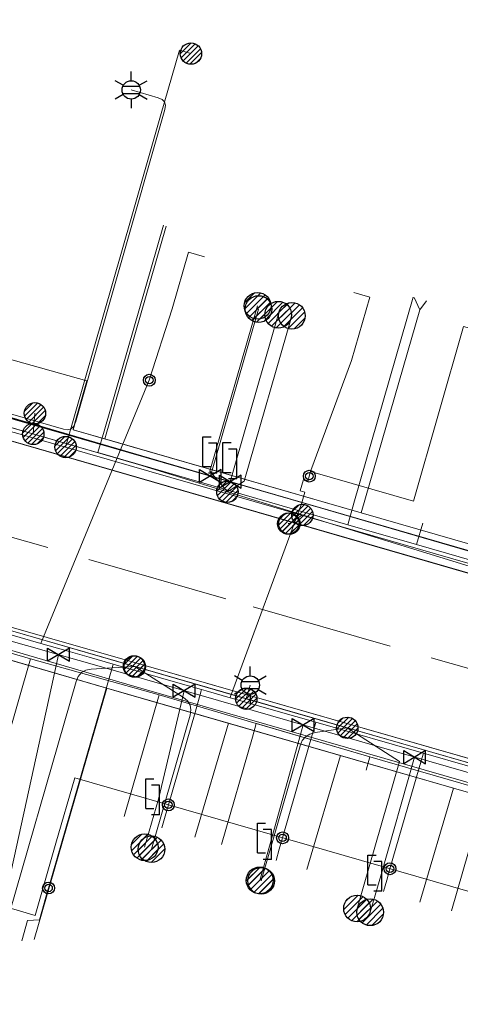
# Model space of a CAD drawing. Header units: metres. Extents: x 197355 to 199157, y 355772 to 356286.
# Tile 283 of 303: x 198904 to 198923, y 355855 to 355897. Entities that reach past the tile are written whole.
import ezdxf
from ezdxf.enums import TextEntityAlignment as Align
from ezdxf.lldxf.tags import DXFTag

# ---------------------------------------------------------------- set-up
doc = ezdxf.new("R2010")
doc.units = ezdxf.units.M
doc.linetypes.add('RI-GWA', pattern=[18.45, 6, -1.8, 1.75, -1.8, 1.75, -1.8, 1.75, -1.8])
for name, color, linetype, lineweight in [('B-WE-KL-DATA_ENEXISNETBEHEERB.V.-G', 90, 'KL-DATA-N', 18), ('B-WE-KL-DATA_HULPSTUK_KPNB.V.-S', 90, 'Continuous', 25), ('B-WE-KL-DATA_KABELBUNDEL_KPNB.V.-G', 90, 'Continuous', 18), ('B-WE-KL-DATA_KABELBUNDEL_ZIGGOB.V.-G', 94, 'Continuous', 18), ('B-WE-KL-DATA_TELECOM_REGGEFIBEROPERATORB.V.-G', 90, 'KL-TELECOM-ALGEMEEN-N', 18), ('B-WE-KL-DATA_TELECOM_ZIGGOB.V.-G', 94, 'KL-TELECOM-ALGEMEEN-N', 18), ('B-WE-KL-ET_LS_ENEXISNETBEHEERB.V.-G', 190, 'KL-LS-N', 18), ('B-WE-KL-ET_LS_HULPSTUK_ENEXISNETBEHEERB.V.-S', 190, 'Continuous', 25), ('B-WE-KL-ET_LS_KABELBUNDEL_ENEXISNETBEHEERB.V.-G', 190, 'KL-BUNDEL-N', 18), ('B-WE-KL-ET_MS_ENEXISNETBEHEERB.V.-G', 130, 'KL-MS-N', 18), ('B-WE-KL-GAS_HULPSTUK_ENEXISNETBEHEERB.V.-S', 30, 'Continuous', 25), ('B-WE-KL-GAS_LD_ENEXISNETBEHEERB.V.-G', 50, 'KL-GAS-LD-N', 18), ('B-WE-KL-GAS_LD_HOOFDLEIDING_100 MBAR_PE_ENEXISNETBEHEERB.V.-G', 50, 'KL-GAS-LD-N', 18), ('B-WE-KL-GAS_LD_HOOFDLEIDING_100 MBAR_PVC_ENEXISNETBEHEERB.V.-G', 50, 'KL-GAS-LD-N', 18), ('B-WE-KL-WATER_HULPSTUK_NVWATERLEIDINGMAATSCHAPPIJLIMBURG-S', 170, 'Continuous', 25), ('B-WE-KL-WATER_TRANSPORTLEIDING_NVWATERLEIDINGMAATSCHAPPIJLIMBURG-G', 170, 'KL-WATER-TR-N', 18), ('B-WE-RI-GWA_GEMEENTEROERMOND-G', 30, 'RI-GWA', 18)]:
    doc.layers.add(name, color=color, linetype=linetype, lineweight=lineweight)
doc.styles.add('NLCS-ISO', font='NLCS-ISO.ttf')
doc.styles.get("Standard").update_dxf_attribs({"font": 'isocp.shx'})
doc.linetypes.add('KL-BUNDEL-N', pattern='A,28,-5,[103,NLCS.SHX,S=1.25,R=0,X=0,Y=0],-5,[103,NLCS.SHX,S=1.25,R=0,X=0,Y=0],-5,[103,NLCS.SHX,S=1.25,R=0,X=0,Y=0],-5,[103,NLCS.SHX,S=1.25,R=0,X=0,Y=0],-5', length=53)
tags = doc.linetypes.add('KL-DATA-N', pattern='A,4,-1,[101,NLCS.SHX,S=0.5,R=0,X=0,Y=0],-1,4,-1,["D",Standard,S=1,R=0,X=-0.25,Y=-0.5],-1.5', length=12.5).pattern_tags.tags
tags[18] = DXFTag(74, 10)
tags = doc.linetypes.add('KL-GAS-LD-N', pattern='A,4,-1,[69,NLCS.SHX,S=0.5,R=0,X=0,Y=0],-1,4,-1,["L",Standard,S=1,R=0,X=0.25,Y=-0.5],-2', length=13).pattern_tags.tags
tags[18] = DXFTag(74, 10)
tags = doc.linetypes.add('KL-LS-N', pattern='A,4,-1,[103,NLCS.SHX,S=0.75,R=0,X=0,Y=0],-1,4,-1,["L",Standard,S=1,R=0,X=0,Y=-0.5],-2', length=13).pattern_tags.tags
tags[18] = DXFTag(74, 10)
tags = doc.linetypes.add('KL-MS-N', pattern='A,4,-1,[103,NLCS.SHX,S=0.75,R=0,X=0,Y=0],-1,4,-1,["M",Standard,S=1,R=0,X=0,Y=-0.5],-2', length=13).pattern_tags.tags
tags[18] = DXFTag(74, 10)
doc.linetypes.add('KL-TELECOM-ALGEMEEN-N', pattern='A,7,-1,[101,NLCS.SHX,S=0.5,R=0,X=0,Y=0],-1', length=9)
doc.linetypes.add('KL-WATER-TR-N', pattern='A,7,-0.5,[168,NLCS.SHX,S=0.75,R=0,X=0.75,Y=0],-2,[168,NLCS.SHX,S=0.75,R=0,X=0.75,Y=0],-2', length=11.5)

# ---------------------------------------------------------------- blocks, each defined once
blk = doc.blocks.new('SKL-ET_HULP_MOF-SO')
h = blk.add_hatch()
h.set_pattern_fill('ANSI31', color=256, scale=6, style=0)
h.set_pattern_definition([(45, (-2.25, -126.982), (-0.53033, 0.53033), [])])
edge = h.paths.add_edge_path()
edge.add_arc((0, 0), 2.25, 0, 360)
at = {"linetype": 'Continuous'}
blk.add_circle((0, 0), 2.25, dxfattribs=at)
blk = doc.blocks.new('SKL-WTB_HULP_AANSLUITPUNT-SO')
h = blk.add_hatch()
h.set_pattern_fill('ANSI31', color=256, scale=3, style=0)
h.set_pattern_definition([(45, (-1.125, -63.491), (-0.265165, 0.265165), [])])
edge = h.paths.add_edge_path()
edge.add_arc((0, 0), 1.125, 0, 360)
at = {"linetype": 'Continuous'}
blk.add_circle((0, 0), 1.125, dxfattribs=at)
blk = doc.blocks.new('SKL-WTB_HULP_AFSLUITER-SO')
for p, q in [((2.3, 1.37), (-2.3, -1.37)), ((-2.3, 1.37), (2.3, -1.37)), ((2.3, -1.37), (2.3, 1.37))]:
    blk.add_line(p, q)
at = {"ltscale": 0.1}
blk.add_line((-2.3, -1.37), (-2.3, 1.37), dxfattribs=at)
blk = doc.blocks.new('SKL-WTB_HULP_VERLOOPSTUK-SO')
for p, q in [((-0.539, -0.383), (-0.539, 0.867)), ((-0.539, 0.867), (-0.193, 0.867)), ((0.048, 0.598), (-0.298, 0.598)), ((0.048, -0.652), (0.048, 0.598)), ((-0.539, -0.383), (-0.193, -0.383)), ((0.048, -0.652), (-0.298, -0.652))]:
    blk.add_line(p, q)
blk = doc.blocks.new('SKL-ET_HULP_AANSLUITPUNT-SO')
h = blk.add_hatch()
h.set_pattern_fill('ANSI31', color=256, scale=30, style=0)
h.set_pattern_definition([(45, (-11.25, -634.91), (-2.65165, 2.65165), [])])
edge = h.paths.add_edge_path()
edge.add_arc((0, 0), 11.25, 0, 360)
at = {"linetype": 'Continuous'}
blk.add_circle((0, 0), 11.25, dxfattribs=at)
blk = doc.blocks.new('B-SIE-WEG_LICHTMAST-SO')
at = {"ltscale": 0.1}
for p, q in [((0, 0.386), (0, 0.772)), ((-0.334, 0.193), (-0.668, 0.386)), ((0.334, 0.193), (0.668, 0.386)), ((-0.334, -0.193), (-0.668, -0.386)), ((0, -0.386), (0, -0.772)), ((0.334, -0.193), (0.668, -0.386))]:
    blk.add_line(p, q, dxfattribs=at)
at = {"flags": 128}
for points in [[(-0.354, 0.152), (0.354, 0.152)], [(-0.354, -0.152), (0.354, -0.152)]]:
    blk.add_lwpolyline(points, dxfattribs=at)
at = {"ltscale": 0.1}
blk.add_circle((0, 0), 0.386, dxfattribs=at)
at = {"style": 'NLCS-ISO'}
blk.add_attdef('TYPE', text='', height=0.549, dxfattribs=at).set_placement((0, 0.772), align=Align.BOTTOM_CENTER)
blk = doc.blocks.new('SIE-WEG_AFVALBAK_TYPE_01')
for radius in [0.25, 0.156]:
    blk.add_circle((0, 0), radius)

msp = doc.modelspace()

# ---------------------------------------------------------------- linework, layer by layer
at = {"layer": 'B-WE-KL-DATA_ENEXISNETBEHEERB.V.-G', "flags": 128}
msp.add_lwpolyline([(198909.525, 355869.68), (198885.213, 355876.628)], dxfattribs=at)
at = {"layer": 'B-WE-KL-DATA_KABELBUNDEL_KPNB.V.-G', "flags": 128}
for points in [[(198911.507, 355895.407), (198911.026, 355895.544), (198910.233, 355892.788), (198909.018, 355888.563), (198906.235, 355878.851)], [(198906.235, 355878.851), (198904.426, 355879.373), (198895.148, 355881.958), (198887.542, 355884.077)], [(198933.644, 355870.939), (198917.18, 355875.692), (198915.92, 355876.056), (198906.235, 355878.851)], [(198883.307, 355865.418), (198884.552, 355865.058), (198901.954, 355860.026), (198904.953, 355859.145), (198905.83, 355862.189), (198906.621, 355864.931), (198980.716, 355843.571), (198977.904, 355833.821), (198977.904, 355833.82)]]:
    msp.add_lwpolyline(points, dxfattribs=at)
at = {"layer": 'B-WE-KL-DATA_KABELBUNDEL_ZIGGOB.V.-G', "flags": 128}
for points in [[(198880.97, 355892.977), (198880.806, 355891.754), (198880.86, 355890.527), (198881.015, 355889.73), (198881.421, 355888.599), (198882.021, 355887.585), (198882.793, 355886.724), (198883.707, 355886.05), (198884.379, 355885.718), (198928.949, 355872.833)], [(198910.468, 355888.147), (198907.888, 355879.192)], [(198885.021, 355887.839), (198907.128, 355881.637), (198906.562, 355879.574), (198907.888, 355879.192)], [(198884.138, 355884.83), (198941.988, 355868.127)], [(198921.136, 355884.628), (198920.9, 355885.147)], [(198921.41, 355885.001), (198921.136, 355884.628)], [(198921.136, 355884.628), (198918.675, 355876.084)], [(198907.888, 355879.192), (198918.675, 355876.084)], [(198918.675, 355876.084), (198929.027, 355873.102)], [(198907.971, 355868.709), (198903.794, 355869.924)], [(198904.921, 355858.129), (198907.971, 355868.709)], [(198913.091, 355867.231), (198907.971, 355868.709)], [(198911.678, 355862.435), (198913.091, 355867.231)], [(198917.799, 355865.874), (198913.091, 355867.231)], [(198916.386, 355861.078), (198917.799, 355865.874)], [(198922.555, 355864.503), (198917.799, 355865.874)], [(198921.142, 355859.707), (198922.555, 355864.503)], [(198927.216, 355863.159), (198922.555, 355864.503)]]:
    msp.add_lwpolyline(points, dxfattribs=at)
at = {"layer": 'B-WE-KL-DATA_TELECOM_REGGEFIBEROPERATORB.V.-G', "flags": 128}
for points in [[(198910.348, 355888.182), (198907.856, 355879.521), (198907.595, 355878.619), (198918.106, 355875.586)], [(198918.106, 355875.586), (198918.366, 355876.489), (198920.853, 355885.161)], [(198950.72, 355856.689), (198946.914, 355857.791), (198942.528, 355859.075), (198937.337, 355860.525), (198933.568, 355861.627), (198928.897, 355862.986), (198923.931, 355864.398), (198919.038, 355865.825), (198919.036, 355865.825), (198914.261, 355867.216), (198914.259, 355867.217), (198910.174, 355868.429), (198904.765, 355869.947), (198899.101, 355871.594), (198899.092, 355871.596), (198894.945, 355872.721), (198891.841, 355873.678), (198886.572, 355875.173), (198881.877, 355876.478), (198881.709, 355876.527), (198880.687, 355876.73), (198880.242, 355876.993), (198880.08, 355878.415), (198880.034, 355878.82), (198879.823, 355878.386), (198878.39, 355876.981), (198876.296, 355875.58), (198874.893, 355874.318), (198873.849, 355872.595), (198871.941, 355866.024), (198870.711, 355861.767)], [(198918.106, 355875.586), (198920.995, 355874.753)], [(198920.995, 355874.753), (198921.256, 355875.655)], [(198920.995, 355874.753), (198930.8, 355871.924), (198951.791, 355865.869), (198956.374, 355864.611), (198957.68, 355869.864)], [(198899.101, 355871.594), (198904.765, 355869.947)], [(198904.765, 355869.947), (198901.628, 355859.093)], [(198904.765, 355869.947), (198910.174, 355868.429)], [(198910.174, 355868.429), (198908.697, 355863.307)], [(198910.174, 355868.429), (198914.259, 355867.217)], [(198914.259, 355867.217), (198914.093, 355866.641), (198912.792, 355862.126)], [(198914.259, 355867.217), (198919.036, 355865.825)], [(198919.036, 355865.825), (198918.875, 355865.266)], [(198919.036, 355865.825), (198923.931, 355864.398)], [(198923.931, 355864.398), (198922.472, 355859.335)]]:
    msp.add_lwpolyline(points, dxfattribs=at)
at = {"layer": 'B-WE-KL-DATA_TELECOM_ZIGGOB.V.-G', "flags": 128}
for points in [[(198952.217, 355866.408), (198952.457, 355866.338), (198952.134, 355865.227), (198941.988, 355868.127), (198942.313, 355869.265), (198928.949, 355872.833), (198884.729, 355885.589), (198884.379, 355885.718), (198884.037, 355885.872), (198883.707, 355886.05), (198883.388, 355886.252), (198883.083, 355886.477), (198882.793, 355886.724), (198882.518, 355886.992), (198882.261, 355887.279), (198882.021, 355887.585), (198881.801, 355887.908), (198881.601, 355888.246), (198881.421, 355888.599), (198881.263, 355888.965), (198881.128, 355889.343), (198881.015, 355889.73), (198880.925, 355890.125), (198880.86, 355890.527), (198880.818, 355890.933), (198880.8, 355891.343), (198880.806, 355891.754), (198880.837, 355892.164), (198880.892, 355892.572), (198880.97, 355892.977), (198884.082, 355903.134), (198886.901, 355913.68), (198886.16, 355913.878)], [(198884.838, 355887.209), (198885.021, 355887.839), (198907.128, 355881.637), (198906.62, 355879.878), (198906.562, 355879.574), (198907.888, 355879.192), (198910.468, 355888.147)], [(198884.838, 355887.209), (198885.021, 355887.839), (198907.128, 355881.637), (198906.62, 355879.878), (198906.562, 355879.574), (198918.675, 355876.084), (198921.136, 355884.628), (198920.9, 355885.147)], [(198884.838, 355887.209), (198885.021, 355887.839), (198907.128, 355881.637), (198906.62, 355879.878), (198906.562, 355879.574), (198918.675, 355876.084), (198921.136, 355884.628), (198921.41, 355885.001)], [(198877.653, 355875.667), (198877.44, 355876.12), (198877.827, 355876.285), (198878.225, 355876.423), (198878.631, 355876.532), (198879.043, 355876.611), (198879.459, 355876.661), (198879.877, 355876.681), (198880.296, 355876.672), (198880.712, 355876.632), (198907.971, 355868.709), (198904.921, 355858.129)], [(198877.653, 355875.667), (198877.44, 355876.12), (198877.827, 355876.285), (198878.225, 355876.423), (198878.631, 355876.532), (198879.043, 355876.611), (198879.459, 355876.661), (198879.877, 355876.681), (198880.296, 355876.672), (198880.712, 355876.632), (198908.691, 355868.5), (198927.216, 355863.159), (198925.803, 355858.363)], [(198877.653, 355875.667), (198877.44, 355876.12), (198877.827, 355876.285), (198878.225, 355876.423), (198878.631, 355876.532), (198879.043, 355876.611), (198879.459, 355876.661), (198879.877, 355876.681), (198880.296, 355876.672), (198880.712, 355876.632), (198908.691, 355868.5), (198922.555, 355864.503), (198921.142, 355859.707)], [(198877.653, 355875.667), (198877.44, 355876.12), (198877.827, 355876.285), (198878.225, 355876.423), (198878.631, 355876.532), (198879.043, 355876.611), (198879.459, 355876.661), (198879.877, 355876.681), (198880.296, 355876.672), (198880.712, 355876.632), (198908.691, 355868.5), (198917.799, 355865.874), (198916.386, 355861.078)], [(198877.653, 355875.667), (198877.44, 355876.12), (198877.827, 355876.285), (198878.225, 355876.423), (198878.631, 355876.532), (198879.043, 355876.611), (198879.459, 355876.661), (198879.877, 355876.681), (198880.296, 355876.672), (198880.712, 355876.632), (198907.971, 355868.709), (198913.091, 355867.231), (198911.678, 355862.435)]]:
    msp.add_lwpolyline(points, dxfattribs=at)
at = {"layer": 'B-WE-KL-ET_LS_ENEXISNETBEHEERB.V.-G', "flags": 128}
for points in [[(198955.969, 355864.466), (198924.301, 355873.499), (198909.307, 355878.123), (198883.588, 355885.567), (198883.129, 355885.664), (198882.665, 355885.729), (198882.197, 355885.76), (198881.728, 355885.757), (198881.13, 355885.731), (198880.533, 355885.772), (198879.945, 355885.879), (198879.372, 355886.052), (198872.72, 355888.017), (198871.589, 355888.243), (198869.834, 355888.573), (198868.074, 355888.876), (198866.924, 355889.065), (198865.526, 355889.457), (198865.301, 355889.535), (198865.091, 355889.638), (198864.895, 355889.767), (198864.714, 355889.921), (198864.586, 355890.056), (198864.471, 355890.206), (198864.372, 355890.366), (198864.291, 355890.536), (198864.227, 355890.717), (198863.699, 355892.481), (198863.516, 355893.027), (198863.355, 355893.43), (198863.174, 355893.826), (198863, 355894.14), (198862.796, 355894.43), (198862.561, 355894.696), (198862.296, 355894.938), (198861.923, 355895.245)], [(198894.93, 355881.189), (198895.657, 355881.673), (198895.963, 355882.54), (198896.106, 355882.512), (198906.154, 355879.608), (198906.329, 355879.584), (198906.47, 355879.621), (198906.576, 355879.721), (198906.648, 355879.882), (198910.411, 355893.054), (198910.435, 355893.229), (198910.398, 355893.371), (198910.298, 355893.477), (198910.137, 355893.55), (198908.996, 355893.878)], [(198864.854, 355890.997), (198867.928, 355890.111), (198869.089, 355889.667), (198869.626, 355889.498), (198870.038, 355889.239), (198870.408, 355889.041), (198870.803, 355888.897), (198871.036, 355888.797), (198871.236, 355888.642), (198871.431, 355888.474), (198871.649, 355888.338), (198871.976, 355888.167), (198872.72, 355888.017), (198873.506, 355887.785), (198877.073, 355886.731), (198879.372, 355886.052), (198879.945, 355885.879), (198880.533, 355885.772), (198881.13, 355885.731), (198881.728, 355885.757), (198882.197, 355885.76), (198882.665, 355885.729), (198883.129, 355885.664), (198883.588, 355885.567), (198883.722, 355885.472), (198883.838, 355885.355), (198883.932, 355885.221), (198884.002, 355885.072), (198884.046, 355884.914), (198884.062, 355884.75), (198884.05, 355884.586), (198884.01, 355884.427), (198882.229, 355878.211), (198882.232, 355878.057), (198882.258, 355877.906), (198882.308, 355877.76), (198882.378, 355877.623), (198882.469, 355877.499), (198882.578, 355877.39), (198882.702, 355877.298), (198882.838, 355877.227), (198882.964, 355877.183), (198883.094, 355877.155), (198886.146, 355876.271), (198891.402, 355874.751), (198892.363, 355874.473), (198892.674, 355874.383), (198892.827, 355874.339), (198899.856, 355872.305), (198900.228, 355872.197), (198900.43, 355872.138), (198908.998, 355869.659), (198909.03, 355869.65), (198909.119, 355869.624), (198909.148, 355869.616), (198913.837, 355868.264), (198917.93, 355867.084), (198918.084, 355867.04), (198926.458, 355864.625), (198927.383, 355864.358), (198933.354, 355862.637), (198934.986, 355862.167), (198936.679, 355861.679), (198943.997, 355859.569), (198948.581, 355858.247), (198951.426, 355857.427), (198955.846, 355856.153), (198957.936, 355855.521), (198886.146, 355876.271), (198891.402, 355874.751), (198892.363, 355874.473), (198892.674, 355874.383), (198892.827, 355874.339), (198899.856, 355872.305), (198900.228, 355872.197), (198900.43, 355872.138), (198908.998, 355869.659), (198909.03, 355869.65), (198909.119, 355869.624), (198909.148, 355869.616), (198913.837, 355868.264), (198917.93, 355867.084), (198918.084, 355867.04), (198926.458, 355864.625), (198927.383, 355864.358), (198933.354, 355862.637), (198934.986, 355862.167), (198936.679, 355861.679), (198943.997, 355859.569), (198948.581, 355858.247), (198951.426, 355857.427), (198955.846, 355856.153), (198957.936, 355855.521)], [(198913.044, 355876.97), (198912.3, 355877.838), (198914.314, 355884.793)], [(198913.044, 355876.97), (198913.741, 355877.421), (198915.755, 355884.375)], [(198955.969, 355864.466), (198924.301, 355873.499), (198909.307, 355878.123), (198895.247, 355882.193)], [(198904.878, 355879.405), (198904.946, 355880.273)], [(198989.127, 355834.548), (198989.202, 355834.805), (198990.613, 355839.638), (198990.729, 355840.125), (198990.806, 355840.62), (198990.843, 355841.119), (198990.84, 355841.62), (198990.798, 355842.118), (198990.716, 355842.612), (198990.595, 355843.098), (198990.436, 355843.573), (198990.24, 355844.033), (198990.007, 355844.477), (198989.74, 355844.9), (198989.44, 355845.301), (198989.11, 355845.677), (198988.75, 355846.025), (198988.364, 355846.344), (198987.954, 355846.631), (198981.575, 355848.375), (198977.557, 355849.59), (198968.101, 355852.448), (198958.356, 355855.394), (198957.936, 355855.521), (198955.846, 355856.153), (198951.426, 355857.427), (198948.581, 355858.247), (198943.997, 355859.569), (198936.679, 355861.679), (198934.986, 355862.167), (198933.354, 355862.637), (198927.383, 355864.358), (198926.458, 355864.625), (198918.084, 355867.04), (198917.93, 355867.084), (198913.837, 355868.264), (198909.148, 355869.616), (198909.119, 355869.624), (198909.03, 355869.65), (198908.998, 355869.659), (198900.43, 355872.138), (198900.228, 355872.197), (198899.856, 355872.305), (198892.827, 355874.339), (198892.674, 355874.383), (198892.363, 355874.473), (198891.402, 355874.751), (198886.146, 355876.271), (198957.936, 355855.521), (198955.846, 355856.153), (198951.426, 355857.427), (198948.581, 355858.247), (198943.997, 355859.569), (198936.679, 355861.679), (198934.986, 355862.167), (198933.354, 355862.637), (198927.383, 355864.358), (198926.458, 355864.625), (198918.084, 355867.04), (198917.93, 355867.084), (198913.837, 355868.264), (198909.148, 355869.616), (198909.119, 355869.624), (198909.03, 355869.65), (198908.998, 355869.659), (198900.43, 355872.138), (198900.228, 355872.197), (198899.856, 355872.305), (198892.827, 355874.339), (198892.674, 355874.383), (198892.363, 355874.473), (198891.402, 355874.751), (198886.146, 355876.271), (198957.936, 355855.521), (198955.846, 355856.153), (198951.426, 355857.427), (198948.581, 355858.247), (198943.997, 355859.569), (198936.679, 355861.679), (198934.986, 355862.167), (198933.354, 355862.637), (198927.383, 355864.358), (198926.458, 355864.625), (198918.084, 355867.04), (198917.93, 355867.084), (198913.837, 355868.264), (198909.148, 355869.616), (198909.119, 355869.624), (198909.03, 355869.65), (198908.998, 355869.659), (198900.43, 355872.138), (198900.228, 355872.197), (198899.856, 355872.305), (198892.827, 355874.339), (198892.674, 355874.383), (198892.363, 355874.473), (198891.402, 355874.751), (198886.146, 355876.271), (198883.094, 355877.155), (198882.964, 355877.183), (198882.838, 355877.227), (198878.856, 355878.38)], [(198916.198, 355875.998), (198915.651, 355875.632)], [(198915.651, 355875.632), (198915.605, 355875.632)], [(198909.119, 355869.624), (198907.318, 355869.507), (198907.091, 355869.463), (198906.909, 355869.363), (198906.772, 355869.207), (198906.68, 355868.995), (198903.379, 355857.546)], [(198909.148, 355869.616), (198911.19, 355868.318), (198911.366, 355868.17), (198911.472, 355867.996), (198911.507, 355867.796), (198911.473, 355867.569), (198909.848, 355861.934)], [(198913.837, 355868.264), (198914.004, 355868.842)], [(198918.084, 355867.04), (198916.731, 355866.84), (198916.506, 355866.778), (198916.326, 355866.665), (198916.19, 355866.501), (198916.098, 355866.286), (198914.461, 355860.605)], [(198918.084, 355867.04), (198920.277, 355865.619), (198918.496, 355859.441)]]:
    msp.add_lwpolyline(points, dxfattribs=at)
at = {"layer": 'B-WE-KL-ET_LS_KABELBUNDEL_ENEXISNETBEHEERB.V.-G', "flags": 128}
for points in [[(198894.93, 355881.189), (198895.657, 355881.673), (198895.963, 355882.54), (198896.106, 355882.512), (198906.154, 355879.608), (198906.329, 355879.584), (198906.47, 355879.621), (198906.576, 355879.721), (198906.648, 355879.882), (198910.411, 355893.054), (198910.435, 355893.229), (198910.398, 355893.371), (198910.298, 355893.477), (198910.137, 355893.55), (198908.996, 355893.878)], [(198955.969, 355864.466), (198924.301, 355873.499), (198909.307, 355878.123), (198895.247, 355882.193)], [(198882.838, 355877.227), (198882.964, 355877.183), (198883.094, 355877.155), (198886.146, 355876.271), (198891.402, 355874.751), (198892.363, 355874.473), (198892.674, 355874.383), (198892.827, 355874.339), (198899.856, 355872.305), (198900.228, 355872.197), (198900.43, 355872.138), (198908.998, 355869.659), (198909.03, 355869.65), (198909.119, 355869.624), (198909.148, 355869.616), (198913.837, 355868.264), (198917.93, 355867.084), (198918.084, 355867.04), (198926.458, 355864.625), (198927.383, 355864.358), (198933.354, 355862.637), (198934.986, 355862.167), (198936.679, 355861.679), (198943.997, 355859.569), (198948.581, 355858.247), (198951.426, 355857.427), (198955.846, 355856.153), (198957.936, 355855.521), (198886.146, 355876.271), (198891.402, 355874.751), (198892.363, 355874.473), (198892.674, 355874.383), (198892.827, 355874.339), (198899.856, 355872.305), (198900.228, 355872.197), (198900.43, 355872.138), (198908.998, 355869.659), (198909.03, 355869.65), (198909.119, 355869.624), (198909.148, 355869.616), (198913.837, 355868.264), (198917.93, 355867.084), (198918.084, 355867.04), (198926.458, 355864.625), (198927.383, 355864.358), (198933.354, 355862.637), (198934.986, 355862.167), (198936.679, 355861.679), (198943.997, 355859.569), (198948.581, 355858.247), (198951.426, 355857.427), (198955.846, 355856.153), (198957.936, 355855.521), (198886.146, 355876.271), (198891.402, 355874.751), (198892.363, 355874.473), (198892.674, 355874.383), (198892.827, 355874.339), (198899.856, 355872.305), (198900.228, 355872.197), (198900.43, 355872.138), (198908.998, 355869.659), (198909.03, 355869.65), (198909.119, 355869.624), (198909.148, 355869.616), (198913.837, 355868.264), (198917.93, 355867.084), (198918.084, 355867.04), (198926.458, 355864.625), (198927.383, 355864.358), (198933.354, 355862.637), (198934.986, 355862.167), (198936.679, 355861.679), (198943.997, 355859.569), (198948.581, 355858.247), (198951.426, 355857.427), (198955.846, 355856.153), (198957.936, 355855.521)]]:
    msp.add_lwpolyline(points, dxfattribs=at)
at = {"layer": 'B-WE-KL-ET_MS_ENEXISNETBEHEERB.V.-G', "flags": 128}
for points in [[(198994.492, 355832.273), (198989.684, 355833.789), (198989.503, 355834.195), (198989.551, 355835), (198990.866, 355840.072), (198991.135, 355842.689), (198990.655, 355844.156), (198989.681, 355845.675), (198988.437, 355846.735), (198986.908, 355847.486), (198965.067, 355853.728), (198909.525, 355869.68), (198885.213, 355876.628), (198883.93, 355877.017), (198881.903, 355877.585), (198881.905, 355877.785), (198882.579, 355885.069), (198882.613, 355885.659), (198882.689, 355885.996), (198882.712, 355886.37), (198882.433, 355886.596), (198881.956, 355886.742), (198878.123, 355887.943), (198877.018, 355888.078), (198874.986, 355886.795)], [(198997.4, 355850.099), (198997.353, 355850.164), (198996.964, 355850.63), (198996.547, 355851.072), (198996.103, 355851.488), (198995.634, 355851.875), (198995.143, 355852.232), (198994.63, 355852.558), (198993.058, 355853.194), (198991.467, 355853.779), (198989.858, 355854.314), (198988.233, 355854.796), (198974.057, 355858.96), (198934.101, 355870.381), (198895.088, 355881.663), (198884.119, 355884.987), (198883.533, 355885.142), (198882.934, 355885.268), (198882.324, 355885.367), (198881.705, 355885.437), (198881.077, 355885.479), (198880.442, 355885.492), (198879.802, 355885.477), (198878.478, 355885.387), (198877.802, 355885.373), (198877.133, 355885.391), (198876.471, 355885.441), (198875.78, 355885.627), (198874.253, 355886.07)], [(198997.4, 355850.099), (198997.353, 355850.164), (198996.964, 355850.63), (198996.547, 355851.072), (198996.103, 355851.488), (198995.634, 355851.875), (198995.143, 355852.232), (198994.63, 355852.558), (198993.058, 355853.194), (198991.467, 355853.779), (198989.858, 355854.314), (198988.233, 355854.796), (198974.057, 355858.96), (198934.101, 355870.381), (198895.088, 355881.663), (198884.119, 355884.987), (198883.533, 355885.142), (198882.934, 355885.268), (198882.324, 355885.367), (198881.705, 355885.437), (198881.077, 355885.479), (198880.442, 355885.492), (198879.802, 355885.477), (198878.478, 355885.387), (198877.802, 355885.373), (198877.133, 355885.391), (198876.471, 355885.441), (198875.888, 355885.513), (198875.314, 355885.609), (198874.75, 355885.731), (198874.197, 355885.878)], [(198997.4, 355850.099), (198997.353, 355850.164), (198996.964, 355850.63), (198996.547, 355851.072), (198996.103, 355851.488), (198995.634, 355851.875), (198995.143, 355852.232), (198994.63, 355852.558), (198993.058, 355853.194), (198991.467, 355853.779), (198989.858, 355854.314), (198988.233, 355854.796), (198974.057, 355858.96), (198934.101, 355870.381), (198895.088, 355881.663), (198884.119, 355884.987), (198883.506, 355885.151), (198882.876, 355885.278), (198882.229, 355885.368), (198881.569, 355885.419), (198880.898, 355885.432), (198880.219, 355885.407), (198879.533, 355885.343), (198878.843, 355885.242), (198878.151, 355885.134), (198877.462, 355885.063), (198876.781, 355885.031), (198876.107, 355885.037), (198875.445, 355885.081), (198874.797, 355885.164), (198874.164, 355885.284), (198873.549, 355885.441)], [(198997.4, 355850.099), (198997.353, 355850.164), (198996.964, 355850.63), (198996.547, 355851.072), (198996.103, 355851.488), (198995.634, 355851.875), (198995.143, 355852.232), (198994.63, 355852.558), (198993.058, 355853.194), (198991.467, 355853.779), (198989.858, 355854.314), (198988.233, 355854.796), (198974.057, 355858.96), (198934.101, 355870.381), (198895.088, 355881.663), (198884.119, 355884.987), (198883.534, 355885.118), (198882.927, 355885.204), (198882.3, 355885.247), (198881.657, 355885.245), (198881.002, 355885.199), (198880.337, 355885.109), (198879.665, 355884.975), (198878.991, 355884.798), (198878.329, 355884.632), (198877.669, 355884.509), (198877.016, 355884.43), (198876.372, 355884.396), (198875.741, 355884.405), (198875.126, 355884.459), (198874.531, 355884.557), (198873.958, 355884.698)], [(198884.119, 355884.987), (198895.088, 355881.663), (198934.101, 355870.381), (198974.057, 355858.96), (198988.233, 355854.796), (198991.467, 355853.779), (198994.63, 355852.558), (198997.358, 355849.842)], [(198983.816, 355817.919), (198990.037, 355839.804), (198990.2, 355840.275), (198990.317, 355840.76), (198990.385, 355841.254), (198990.403, 355841.752), (198990.373, 355842.25), (198990.294, 355842.742), (198990.166, 355843.224), (198989.992, 355843.691), (198989.773, 355844.139), (198989.51, 355844.563), (198989.207, 355844.959), (198988.867, 355845.323), (198988.492, 355845.652), (198988.086, 355845.942), (198987.654, 355846.191), (198987.2, 355846.396), (198955.622, 355855.383), (198908.809, 355868.881), (198878.65, 355877.704), (198868.77, 355880.428), (198868.313, 355880.595), (198867.892, 355880.821), (198867.524, 355881.098), (198867.364, 355881.252), (198867.222, 355881.414), (198867.1, 355881.583), (198866.999, 355881.758), (198866.92, 355881.936), (198866.863, 355882.116), (198866.829, 355882.296), (198866.819, 355882.475), (198866.832, 355882.65), (198866.869, 355882.82)], [(198866.463, 355880.416), (198864.732, 355874.365), (198865.433, 355873.003), (198872.132, 355870.616), (198872.584, 355870.859), (198872.873, 355872.072), (198873.583, 355873.969), (198874.845, 355875.602), (198877.134, 355877.157), (198878.715, 355877.648), (198880.048, 355877.85), (198881.903, 355877.585), (198883.93, 355877.017), (198885.213, 355876.628), (198909.525, 355869.68), (198965.067, 355853.728), (198986.908, 355847.486), (198988.437, 355846.735), (198989.681, 355845.675), (198990.655, 355844.156), (198991.135, 355842.689), (198990.866, 355840.072), (198989.551, 355835), (198989.503, 355834.195), (198989.684, 355833.789), (198994.492, 355832.273)], [(198983.816, 355817.919), (198990.037, 355839.804), (198989.992, 355843.691), (198987.2, 355846.396), (198955.622, 355855.383), (198908.809, 355868.881), (198878.65, 355877.704)], [(198909.525, 355869.68), (198885.213, 355876.628)], [(198934.66, 355862.461), (198909.525, 355869.68)]]:
    msp.add_lwpolyline(points, dxfattribs=at)
at = {"layer": 'B-WE-KL-GAS_LD_ENEXISNETBEHEERB.V.-G', "flags": 128}
for points in [[(198912.55, 355878.413), (198914.353, 355884.658)], [(198913.387, 355878.171), (198915.18, 355884.419)], [(198960.153, 355854.487), (198955.734, 355855.769), (198908.922, 355869.266), (198880.892, 355877.256), (198874.647, 355875.206), (198874.238, 355875.324)], [(198910.144, 355864.035), (198909.562, 355862.017)], [(198914.844, 355862.159), (198914.401, 355860.622)], [(198919.494, 355860.819), (198919.05, 355859.281)]]:
    msp.add_lwpolyline(points, dxfattribs=at)
at = {"layer": 'B-WE-KL-GAS_LD_HOOFDLEIDING_100 MBAR_PE_ENEXISNETBEHEERB.V.-G', "flags": 128}
for points in [[(198912.326, 355877.639), (198912.55, 355878.413)], [(198913.165, 355877.395), (198913.387, 355878.171)], [(198905.935, 355870.118), (198903.537, 355859.166)], [(198911.227, 355868.601), (198910.144, 355864.035)], [(198916.226, 355867.16), (198914.844, 355862.159)], [(198920.917, 355865.807), (198919.494, 355860.819)]]:
    msp.add_lwpolyline(points, dxfattribs=at)
at = {"layer": 'B-WE-KL-GAS_LD_HOOFDLEIDING_100 MBAR_PVC_ENEXISNETBEHEERB.V.-G', "flags": 128}
msp.add_lwpolyline([(198879.863, 355887.146), (198909.441, 355878.477), (198920.946, 355875.133), (198956.814, 355864.681)], dxfattribs=at)
at = {"layer": 'B-WE-KL-WATER_TRANSPORTLEIDING_NVWATERLEIDINGMAATSCHAPPIJLIMBURG-G', "flags": 128}
for points in [[(198909.758, 355881.665), (198910.713, 355884.668), (198911.402, 355887.054), (198912.074, 355886.86)], [(198916.543, 355877.821), (198916.558, 355877.871), (198918.265, 355882.488), (198919.031, 355885.159), (198918.358, 355885.352)], [(198916.543, 355877.821), (198920.869, 355876.58), (198922.975, 355883.929), (198923.648, 355883.736)], [(198905.191, 355870.591), (198905.21, 355870.637), (198909.758, 355881.665)], [(198916.488, 355877.628), (198916.543, 355877.821)], [(198879.652, 355877.615), (198884.892, 355876.351), (198886.172, 355876.042), (198889.618, 355875.054), (198894.141, 355873.758), (198897.63, 355872.758), (198902.917, 355871.243), (198905.191, 355870.591), (198906.343, 355870.261), (198907.229, 355870.007), (198908.244, 355869.716), (198910.856, 355868.968), (198911.959, 355868.652), (198912.153, 355868.596), (198913.161, 355868.307), (198913.465, 355868.22), (198915.083, 355867.756), (198916.765, 355867.274), (198918.227, 355866.855), (198919.968, 355866.356), (198921.284, 355865.979), (198925.193, 355864.859), (198926.042, 355864.616), (198930.705, 355863.28), (198930.928, 355863.216), (198935.414, 355861.929), (198938.039, 355861.178), (198939.73, 355860.693), (198944.505, 355859.325), (198949.311, 355857.948), (198951.658, 355857.275), (198953.734, 355856.68), (198979.569, 355849.277), (198985.006, 355847.719), (198985.438, 355847.595), (198988.271, 355846.783), (198989.097, 355845.777), (198990.201, 355844.43), (198990.304, 355843.799), (198990.682, 355841.472), (198990.417, 355840.533), (198989.185, 355836.164), (198988.114, 355832.364)], [(198916.24, 355876.763), (198916.295, 355876.955), (198916.103, 355877.01), (198916.241, 355877.491), (198916.433, 355877.436), (198916.488, 355877.628)], [(198913.161, 355868.307), (198913.178, 355868.354), (198916.154, 355876.462), (198916.24, 355876.763)], [(198908.244, 355869.716), (198908.23, 355869.668), (198905.522, 355860.302)], [(198911.959, 355868.652), (198911.945, 355868.604), (198911.682, 355867.691), (198910.56, 355863.799)], [(198916.765, 355867.274), (198916.751, 355867.226), (198916.488, 355866.313), (198915.364, 355862.413)], [(198921.284, 355865.979), (198921.27, 355865.931), (198921.007, 355865.018), (198919.88, 355861.111)], [(198910.56, 355863.799), (198910.421, 355863.318)], [(198910.421, 355863.318), (198910.282, 355862.838)], [(198915.364, 355862.413), (198915.226, 355861.933)], [(198915.226, 355861.933), (198915.087, 355861.453)], [(198919.88, 355861.111), (198919.742, 355860.631)], [(198919.742, 355860.631), (198919.603, 355860.15)], [(198905.522, 355860.302), (198905.467, 355860.11), (198905.411, 355859.917)], [(198905.411, 355859.917), (198905.134, 355858.957), (198904.634, 355858.93), (198904.391, 355858.086)]]:
    msp.add_lwpolyline(points, dxfattribs=at)
at = {"layer": 'B-WE-RI-GWA_GEMEENTEROERMOND-G', "flags": 128}
for points in [[(198912.981, 355872.463), (198873.337, 355883.879)], [(198955.36, 355860.31), (198912.981, 355872.463)]]:
    msp.add_lwpolyline(points, dxfattribs=at)

# ---------------------------------------------------------------- block references
at = {"layer": 'B-WE-KL-DATA_HULPSTUK_KPNB.V.-S', "xscale": 0.2, "yscale": 0.2, "zscale": 0.2}
for p in [(198911.507, 355895.407), (198906.235, 355878.851), (198906.235, 355878.851), (198906.235, 355878.851)]:
    msp.add_blockref('SKL-ET_HULP_MOF-SO', p, dxfattribs=at)
at = {"layer": 'B-WE-KL-ET_LS_HULPSTUK_ENEXISNETBEHEERB.V.-S'}
for p in [(198908.996, 355893.878), (198914.004, 355868.842)]:
    msp.add_blockref('B-SIE-WEG_LICHTMAST-SO', p, dxfattribs=at)
for name, p, xscale, yscale, zscale in [('SKL-ET_HULP_AANSLUITPUNT-SO', (198914.314, 355884.793), 0.05, 0.05, 0.05), ('SKL-ET_HULP_AANSLUITPUNT-SO', (198915.755, 355884.375), 0.05, 0.05, 0.05), ('SKL-ET_HULP_MOF-SO', (198904.946, 355880.273), 0.2, 0.2, 0.2), ('SKL-ET_HULP_MOF-SO', (198904.878, 355879.405), 0.2, 0.2, 0.2), ('SKL-ET_HULP_MOF-SO', (198913.044, 355876.97), 0.2, 0.2, 0.2), ('SKL-ET_HULP_MOF-SO', (198916.198, 355875.998), 0.2, 0.2, 0.2), ('SKL-ET_HULP_MOF-SO', (198915.605, 355875.632), 0.2, 0.2, 0.2), ('SKL-ET_HULP_MOF-SO', (198915.651, 355875.632), 0.2, 0.2, 0.2), ('SKL-ET_HULP_MOF-SO', (198909.119, 355869.624), 0.2, 0.2, 0.2), ('SKL-ET_HULP_MOF-SO', (198909.148, 355869.616), 0.2, 0.2, 0.2), ('SKL-ET_HULP_MOF-SO', (198913.837, 355868.264), 0.2, 0.2, 0.2), ('SKL-ET_HULP_MOF-SO', (198918.084, 355867.04), 0.2, 0.2, 0.2), ('SKL-ET_HULP_AANSLUITPUNT-SO', (198909.848, 355861.934), 0.05, 0.05, 0.05), ('SKL-ET_HULP_AANSLUITPUNT-SO', (198914.461, 355860.605), 0.05, 0.05, 0.05), ('SKL-ET_HULP_AANSLUITPUNT-SO', (198918.496, 355859.441), 0.05, 0.05, 0.05)]:
    msp.add_blockref(name, p, dxfattribs=dict(at, xscale=xscale, yscale=yscale, zscale=zscale))
at = {"layer": 'B-WE-KL-GAS_HULPSTUK_ENEXISNETBEHEERB.V.-S'}
for name, p, xscale, yscale, zscale in [('SKL-WTB_HULP_AANSLUITPUNT-SO', (198914.353, 355884.658), 0.5, 0.5, 0.5), ('SKL-WTB_HULP_AANSLUITPUNT-SO', (198915.18, 355884.419), 0.5, 0.5, 0.5), ('SKL-WTB_HULP_AFSLUITER-SO', (198912.326, 355877.639), 0.2, 0.2, 0.2), ('SKL-WTB_HULP_AFSLUITER-SO', (198913.165, 355877.395), 0.2, 0.2, 0.2), ('SKL-WTB_HULP_AFSLUITER-SO', (198905.935, 355870.118), 0.2, 0.2, 0.2), ('SKL-WTB_HULP_AFSLUITER-SO', (198911.227, 355868.601), 0.2, 0.2, 0.2), ('SKL-WTB_HULP_AFSLUITER-SO', (198911.227, 355868.601), 0.2, 0.2, 0.2), ('SKL-WTB_HULP_AFSLUITER-SO', (198916.226, 355867.16), 0.2, 0.2, 0.2), ('SKL-WTB_HULP_AFSLUITER-SO', (198920.917, 355865.807), 0.2, 0.2, 0.2), ('SKL-WTB_HULP_AFSLUITER-SO', (198920.917, 355865.807), 0.2, 0.2, 0.2), ('SKL-WTB_HULP_AANSLUITPUNT-SO', (198909.562, 355862.017), 0.5, 0.5, 0.5), ('SKL-WTB_HULP_AANSLUITPUNT-SO', (198914.401, 355860.622), 0.5, 0.5, 0.5), ('SKL-WTB_HULP_AANSLUITPUNT-SO', (198919.05, 355859.281), 0.5, 0.5, 0.5)]:
    msp.add_blockref(name, p, dxfattribs=dict(at, xscale=xscale, yscale=yscale, zscale=zscale))
for p in [(198912.55, 355878.413), (198913.387, 355878.171), (198910.144, 355864.035), (198914.844, 355862.159), (198919.494, 355860.819)]:
    msp.add_blockref('SKL-WTB_HULP_VERLOOPSTUK-SO', p, dxfattribs=at)
at = {"layer": 'B-WE-KL-WATER_HULPSTUK_NVWATERLEIDINGMAATSCHAPPIJLIMBURG-S'}
for p in [(198909.758, 355881.665), (198916.488, 355877.628), (198910.56, 355863.799), (198915.364, 355862.413), (198919.88, 355861.111), (198905.522, 355860.302)]:
    msp.add_blockref('SIE-WEG_AFVALBAK_TYPE_01', p, dxfattribs=at)

doc.saveas('drawing.dxf')
